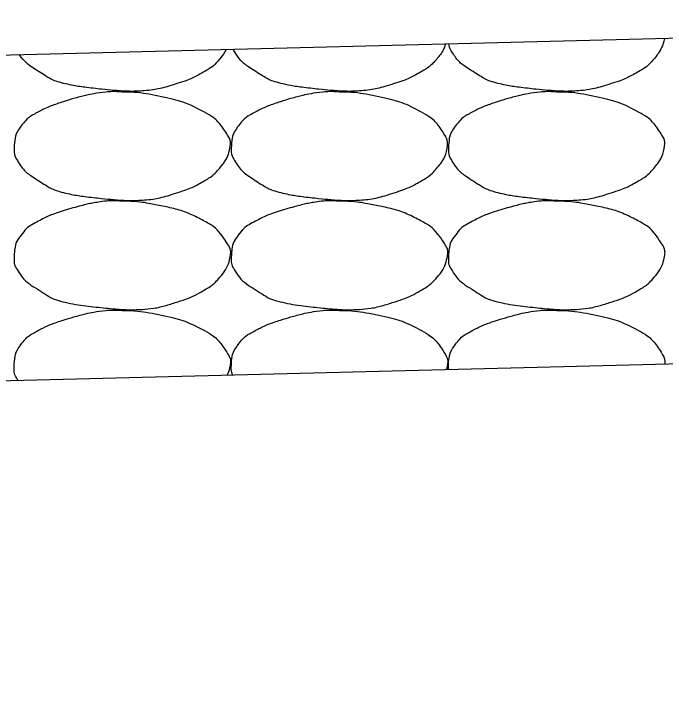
# Model space of a CAD drawing. Extents: x 1671357 to 13005564, y 567358 to 14261451.
# Drawn here: x 12758467.813 to 12758469.32, y 14259901.592 to 14259903.178 of the extents above; entities that cross this region are included whole.
import ezdxf

# ---------------------------------------------------------------- set-up
doc = ezdxf.new("R2010")
doc.units = 0
doc.layers.add('Default', color=7, linetype='Continuous')
doc.layers.add('R_Draft', color=7, linetype='Continuous')

msp = doc.modelspace()

# ---------------------------------------------------------------- linework, layer by layer
at = {"layer": 'Default'}
for p, q in [((12758441.6027, 14259902.4289), (12758471.6055, 14259903.1779)), ((12758438.2562, 14259901.592), (12758474.3445, 14259902.4929))]:
    msp.add_line(p, q, dxfattribs=at)
at = {"layer": 'R_Draft'}
for points in [[(12758469.3181, 14259903.1208), (12758469.3144, 14259903.1028), (12758469.3048, 14259903.085), (12758469.2812, 14259903.0586), (12758469.2719, 14259903.0516), (12758469.2404, 14259903.0336), (12758469.2205, 14259903.024), (12758469.1702, 14259903.0081), (12758469.1418, 14259903.0009), (12758469.0979, 14259902.9982), (12758469.0832, 14259902.9981), (12758469.0465, 14259903.0006), (12758469.0245, 14259903.0027), (12758468.9783, 14259903.0078), (12758468.9544, 14259903.0116), (12758468.9109, 14259903.0216), (12758468.894, 14259903.0321), (12758468.8567, 14259903.0556), (12758468.8405, 14259903.0677), (12758468.8224, 14259903.0953), (12758468.8202, 14259903.1018), (12758468.8192, 14259903.1083)], [(12758468.8121, 14259903.1081), (12758468.8072, 14259903.0945), (12758468.799, 14259903.0813), (12758468.7788, 14259903.0586), (12758468.7695, 14259903.0516), (12758468.738, 14259903.0336), (12758468.7181, 14259903.024), (12758468.6677, 14259903.0081), (12758468.6394, 14259903.0009), (12758468.5955, 14259902.9982), (12758468.5807, 14259902.9981), (12758468.5441, 14259903.0006), (12758468.5221, 14259903.0027), (12758468.4759, 14259903.0078), (12758468.452, 14259903.0116), (12758468.4085, 14259903.0216), (12758468.3916, 14259903.0321), (12758468.3542, 14259903.0556), (12758468.3381, 14259903.0677), (12758468.3226, 14259903.0913), (12758468.3214, 14259903.0936), (12758468.3204, 14259903.0959)], [(12758468.3041, 14259903.0954), (12758468.2994, 14259903.0863), (12758468.2932, 14259903.0774), (12758468.2764, 14259903.0586), (12758468.2671, 14259903.0516), (12758468.2356, 14259903.0336), (12758468.2157, 14259903.024), (12758468.1653, 14259903.0081), (12758468.137, 14259903.0009), (12758468.0931, 14259902.9982), (12758468.0783, 14259902.9981), (12758468.0417, 14259903.0006), (12758468.0197, 14259903.0027), (12758467.9735, 14259903.0078), (12758467.9496, 14259903.0116), (12758467.9061, 14259903.0216), (12758467.8892, 14259903.0321), (12758467.8536, 14259903.0544), (12758467.8386, 14259903.0655), (12758467.8255, 14259903.0835)], [(12758468.0637, 14259902.9965), (12758468.093, 14259902.9969), (12758468.1224, 14259902.9925), (12758468.1875, 14259902.9792), (12758468.2205, 14259902.9683), (12758468.2759, 14259902.9387), (12758468.291, 14259902.9226), (12758468.3121, 14259902.891), (12758468.3154, 14259902.8801), (12758468.3103, 14259902.8517), (12758468.3006, 14259902.8331), (12758468.2764, 14259902.806), (12758468.2671, 14259902.799), (12758468.2356, 14259902.781), (12758468.2157, 14259902.7714), (12758468.1653, 14259902.7555), (12758468.137, 14259902.7483), (12758468.0931, 14259902.7456), (12758468.0783, 14259902.7455), (12758468.0417, 14259902.748), (12758468.0197, 14259902.7501), (12758467.9735, 14259902.7552), (12758467.9496, 14259902.759), (12758467.9061, 14259902.769), (12758467.8892, 14259902.7795), (12758467.8518, 14259902.803), (12758467.8357, 14259902.8151), (12758467.8145, 14259902.8475), (12758467.813, 14259902.8593), (12758467.8146, 14259902.8867), (12758467.818, 14259902.9031), (12758467.8415, 14259902.9341), (12758467.8543, 14259902.9425), (12758467.8828, 14259902.9574), (12758467.8958, 14259902.9638), (12758467.9296, 14259902.9752), (12758467.9494, 14259902.9812), (12758467.9823, 14259902.9898), (12758467.9949, 14259902.9925), (12758468.0262, 14259902.9974), (12758468.0451, 14259902.9981), (12758468.0637, 14259902.9965)], [(12758468.5661, 14259902.9965), (12758468.5954, 14259902.9969), (12758468.6248, 14259902.9925), (12758468.6899, 14259902.9792), (12758468.7229, 14259902.9683), (12758468.7783, 14259902.9387), (12758468.7934, 14259902.9226), (12758468.8145, 14259902.891), (12758468.8179, 14259902.8801), (12758468.8128, 14259902.8517), (12758468.803, 14259902.8331), (12758468.7788, 14259902.806), (12758468.7695, 14259902.799), (12758468.738, 14259902.781), (12758468.7181, 14259902.7714), (12758468.6677, 14259902.7555), (12758468.6394, 14259902.7483), (12758468.5955, 14259902.7456), (12758468.5807, 14259902.7455), (12758468.5441, 14259902.748), (12758468.5221, 14259902.7501), (12758468.4759, 14259902.7552), (12758468.452, 14259902.759), (12758468.4085, 14259902.769), (12758468.3916, 14259902.7795), (12758468.3542, 14259902.803), (12758468.3381, 14259902.8151), (12758468.3169, 14259902.8475), (12758468.3154, 14259902.8593), (12758468.317, 14259902.8867), (12758468.3204, 14259902.9031), (12758468.3439, 14259902.9341), (12758468.3567, 14259902.9425), (12758468.3853, 14259902.9574), (12758468.3982, 14259902.9638), (12758468.432, 14259902.9752), (12758468.4518, 14259902.9812), (12758468.4847, 14259902.9898), (12758468.4973, 14259902.9925), (12758468.5286, 14259902.9974), (12758468.5476, 14259902.9981), (12758468.5661, 14259902.9965)], [(12758469.0685, 14259902.9965), (12758469.0978, 14259902.9969), (12758469.1272, 14259902.9925), (12758469.1923, 14259902.9792), (12758469.2253, 14259902.9683), (12758469.2807, 14259902.9387), (12758469.2959, 14259902.9226), (12758469.3169, 14259902.891), (12758469.3203, 14259902.8801), (12758469.3152, 14259902.8517), (12758469.3054, 14259902.8331), (12758469.2812, 14259902.806), (12758469.2719, 14259902.799), (12758469.2404, 14259902.781), (12758469.2205, 14259902.7714), (12758469.1702, 14259902.7555), (12758469.1418, 14259902.7483), (12758469.0979, 14259902.7456), (12758469.0832, 14259902.7455), (12758469.0465, 14259902.748), (12758469.0245, 14259902.7501), (12758468.9783, 14259902.7552), (12758468.9544, 14259902.759), (12758468.9109, 14259902.769), (12758468.894, 14259902.7795), (12758468.8567, 14259902.803), (12758468.8405, 14259902.8151), (12758468.8193, 14259902.8475), (12758468.8179, 14259902.8593), (12758468.8194, 14259902.8867), (12758468.8229, 14259902.9031), (12758468.8463, 14259902.9341), (12758468.8591, 14259902.9425), (12758468.8877, 14259902.9574), (12758468.9006, 14259902.9638), (12758468.9344, 14259902.9752), (12758468.9542, 14259902.9812), (12758468.9871, 14259902.9898), (12758468.9997, 14259902.9925), (12758469.0311, 14259902.9974), (12758469.05, 14259902.9981), (12758469.0685, 14259902.9965)], [(12758468.0637, 14259902.7439), (12758468.093, 14259902.7443), (12758468.1224, 14259902.7399), (12758468.1517, 14259902.7339), (12758468.1875, 14259902.7266), (12758468.2205, 14259902.7157), (12758468.2537, 14259902.6979), (12758468.2759, 14259902.6861), (12758468.291, 14259902.67), (12758468.3057, 14259902.6479), (12758468.3121, 14259902.6384), (12758468.3154, 14259902.6275), (12758468.3137, 14259902.6179), (12758468.3103, 14259902.5991), (12758468.3006, 14259902.5805), (12758468.2857, 14259902.5639), (12758468.2764, 14259902.5534), (12758468.2671, 14259902.5464), (12758468.2557, 14259902.5399), (12758468.2356, 14259902.5284), (12758468.2157, 14259902.5188), (12758468.1937, 14259902.5119), (12758468.1653, 14259902.5029), (12758468.137, 14259902.4957), (12758468.1077, 14259902.4939), (12758468.0931, 14259902.493), (12758468.0783, 14259902.4929), (12758468.0637, 14259902.4939), (12758468.0417, 14259902.4954), (12758468.0197, 14259902.4975), (12758467.9977, 14259902.4999), (12758467.9735, 14259902.5026), (12758467.9496, 14259902.5064), (12758467.9257, 14259902.5119), (12758467.9061, 14259902.5164), (12758467.8892, 14259902.5269), (12758467.8717, 14259902.5379), (12758467.8518, 14259902.5504), (12758467.8357, 14259902.5625), (12758467.8217, 14259902.5839), (12758467.8145, 14259902.5949), (12758467.813, 14259902.6067), (12758467.8137, 14259902.6179), (12758467.8146, 14259902.6341), (12758467.818, 14259902.6505), (12758467.8297, 14259902.6659), (12758467.8415, 14259902.6815), (12758467.8543, 14259902.6899), (12758467.8697, 14259902.6979), (12758467.8828, 14259902.7048), (12758467.8958, 14259902.7112), (12758467.9097, 14259902.7159), (12758467.9296, 14259902.7226), (12758467.9494, 14259902.7286), (12758467.9697, 14259902.7339), (12758467.9823, 14259902.7372), (12758467.9949, 14259902.7399), (12758468.0077, 14259902.7419), (12758468.0262, 14259902.7448), (12758468.0451, 14259902.7455), (12758468.0637, 14259902.7439)], [(12758468.5661, 14259902.7439), (12758468.5954, 14259902.7443), (12758468.6248, 14259902.7399), (12758468.6541, 14259902.7339), (12758468.6899, 14259902.7266), (12758468.7229, 14259902.7157), (12758468.7561, 14259902.6979), (12758468.7783, 14259902.6861), (12758468.7934, 14259902.67), (12758468.8081, 14259902.6479), (12758468.8145, 14259902.6384), (12758468.8179, 14259902.6275), (12758468.8161, 14259902.6179), (12758468.8128, 14259902.5991), (12758468.803, 14259902.5805), (12758468.7881, 14259902.5639), (12758468.7788, 14259902.5534), (12758468.7695, 14259902.5464), (12758468.7581, 14259902.5399), (12758468.738, 14259902.5284), (12758468.7181, 14259902.5188), (12758468.6961, 14259902.5119), (12758468.6677, 14259902.5029), (12758468.6394, 14259902.4957), (12758468.6101, 14259902.4939), (12758468.5955, 14259902.493), (12758468.5807, 14259902.4929), (12758468.5661, 14259902.4939), (12758468.5441, 14259902.4954), (12758468.5221, 14259902.4975), (12758468.5001, 14259902.4999), (12758468.4759, 14259902.5026), (12758468.452, 14259902.5064), (12758468.4281, 14259902.5119), (12758468.4085, 14259902.5164), (12758468.3916, 14259902.5269), (12758468.3741, 14259902.5379), (12758468.3542, 14259902.5504), (12758468.3381, 14259902.5625), (12758468.3241, 14259902.5839), (12758468.3169, 14259902.5949), (12758468.3154, 14259902.6067), (12758468.3161, 14259902.6179), (12758468.317, 14259902.6341), (12758468.3204, 14259902.6505), (12758468.3321, 14259902.6659), (12758468.3439, 14259902.6815), (12758468.3567, 14259902.6899), (12758468.3721, 14259902.6979), (12758468.3853, 14259902.7048), (12758468.3982, 14259902.7112), (12758468.4121, 14259902.7159), (12758468.432, 14259902.7226), (12758468.4518, 14259902.7286), (12758468.4721, 14259902.7339), (12758468.4847, 14259902.7372), (12758468.4973, 14259902.7399), (12758468.5101, 14259902.7419), (12758468.5286, 14259902.7448), (12758468.5476, 14259902.7455), (12758468.5661, 14259902.7439)], [(12758469.0685, 14259902.7439), (12758469.0978, 14259902.7443), (12758469.1272, 14259902.7399), (12758469.1565, 14259902.7339), (12758469.1923, 14259902.7266), (12758469.2253, 14259902.7157), (12758469.2586, 14259902.6979), (12758469.2807, 14259902.6861), (12758469.2959, 14259902.67), (12758469.3106, 14259902.6479), (12758469.3169, 14259902.6384), (12758469.3203, 14259902.6275), (12758469.3186, 14259902.6179), (12758469.3152, 14259902.5991), (12758469.3054, 14259902.5805), (12758469.2906, 14259902.5639), (12758469.2812, 14259902.5534), (12758469.2719, 14259902.5464), (12758469.2606, 14259902.5399), (12758469.2404, 14259902.5284), (12758469.2205, 14259902.5188), (12758469.1985, 14259902.5119), (12758469.1702, 14259902.5029), (12758469.1418, 14259902.4957), (12758469.1125, 14259902.4939), (12758469.0979, 14259902.493), (12758469.0832, 14259902.4929), (12758469.0685, 14259902.4939), (12758469.0465, 14259902.4954), (12758469.0245, 14259902.4975), (12758469.0025, 14259902.4999), (12758468.9783, 14259902.5026), (12758468.9544, 14259902.5064), (12758468.9305, 14259902.5119), (12758468.9109, 14259902.5164), (12758468.894, 14259902.5269), (12758468.8765, 14259902.5379), (12758468.8567, 14259902.5504), (12758468.8405, 14259902.5625), (12758468.8265, 14259902.5839), (12758468.8193, 14259902.5949), (12758468.8179, 14259902.6067), (12758468.8185, 14259902.6179), (12758468.8194, 14259902.6341), (12758468.8229, 14259902.6505), (12758468.8345, 14259902.6659), (12758468.8463, 14259902.6815), (12758468.8591, 14259902.6899), (12758468.8745, 14259902.6979), (12758468.8877, 14259902.7048), (12758468.9006, 14259902.7112), (12758468.9145, 14259902.7159), (12758468.9344, 14259902.7226), (12758468.9542, 14259902.7286), (12758468.9745, 14259902.7339), (12758468.9871, 14259902.7372), (12758468.9997, 14259902.7399), (12758469.0125, 14259902.7419), (12758469.0311, 14259902.7448), (12758469.05, 14259902.7455), (12758469.0685, 14259902.7439)], [(12758467.8225, 14259902.3301), (12758467.8222, 14259902.3305), (12758467.8219, 14259902.3309), (12758467.8145, 14259902.3423), (12758467.813, 14259902.3541), (12758467.8146, 14259902.3815), (12758467.818, 14259902.3979), (12758467.8415, 14259902.4289), (12758467.8543, 14259902.4373), (12758467.8828, 14259902.4522), (12758467.8958, 14259902.4586), (12758467.9296, 14259902.47), (12758467.9494, 14259902.476), (12758467.9823, 14259902.4846), (12758467.9949, 14259902.4873), (12758468.0262, 14259902.4922), (12758468.0451, 14259902.4929), (12758468.0637, 14259902.4913)], [(12758468.3187, 14259902.3425), (12758468.3162, 14259902.3501), (12758468.3157, 14259902.3578), (12758468.317, 14259902.3815), (12758468.3204, 14259902.3979), (12758468.3439, 14259902.4289), (12758468.3567, 14259902.4373), (12758468.3853, 14259902.4522), (12758468.3982, 14259902.4586), (12758468.432, 14259902.47), (12758468.4518, 14259902.476), (12758468.4847, 14259902.4846), (12758468.4973, 14259902.4873), (12758468.5286, 14259902.4922), (12758468.5476, 14259902.4929), (12758468.5661, 14259902.4913)], [(12758468.8186, 14259902.355), (12758468.8183, 14259902.3585), (12758468.8183, 14259902.3619), (12758468.8194, 14259902.3815), (12758468.8229, 14259902.3979), (12758468.8463, 14259902.4289), (12758468.8591, 14259902.4373), (12758468.8877, 14259902.4522), (12758468.9006, 14259902.4586), (12758468.9344, 14259902.47), (12758468.9542, 14259902.476), (12758468.9871, 14259902.4846), (12758468.9997, 14259902.4873), (12758469.0311, 14259902.4922), (12758469.05, 14259902.4929), (12758469.0685, 14259902.4913)], [(12758468.0637, 14259902.4913), (12758468.093, 14259902.4917), (12758468.1224, 14259902.4873), (12758468.1875, 14259902.474), (12758468.2205, 14259902.4631), (12758468.2759, 14259902.4335), (12758468.291, 14259902.4174), (12758468.3121, 14259902.3858), (12758468.3154, 14259902.3749), (12758468.3123, 14259902.3575), (12758468.3098, 14259902.3498), (12758468.3063, 14259902.3422)], [(12758468.5661, 14259902.4913), (12758468.5954, 14259902.4917), (12758468.6248, 14259902.4873), (12758468.6899, 14259902.474), (12758468.7229, 14259902.4631), (12758468.7783, 14259902.4335), (12758468.7934, 14259902.4174), (12758468.8145, 14259902.3858), (12758468.8179, 14259902.3749), (12758468.8155, 14259902.3618), (12758468.8147, 14259902.3583), (12758468.8136, 14259902.3549)], [(12758469.0685, 14259902.4913), (12758469.0978, 14259902.4917), (12758469.1272, 14259902.4873), (12758469.1923, 14259902.474), (12758469.2253, 14259902.4631), (12758469.2807, 14259902.4335), (12758469.2959, 14259902.4174), (12758469.3164, 14259902.3865), (12758469.3198, 14259902.3765), (12758469.3189, 14259902.3675)]]:
    msp.add_open_spline(points, degree=3, dxfattribs=at)

doc.saveas('drawing.dxf')
